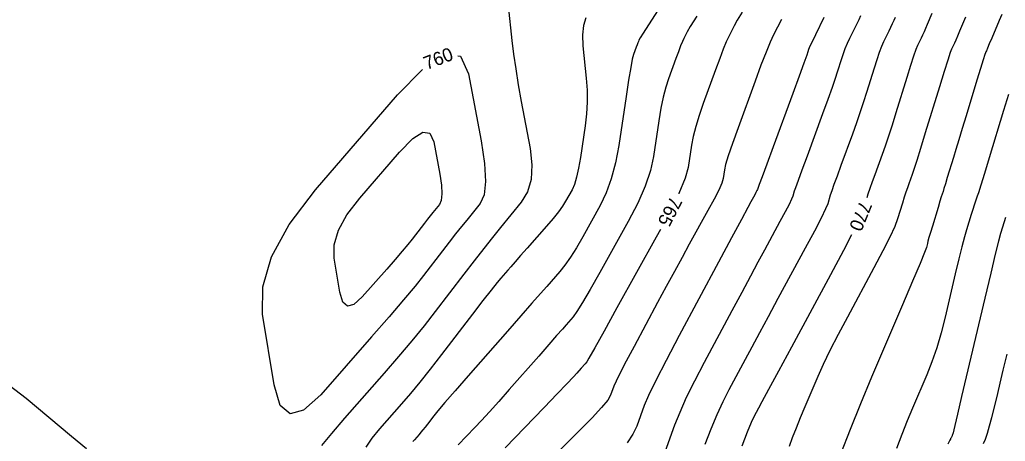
# Model space of a CAD drawing. Extents: x 2082232 to 2083549, y 592624 to 593832.
# Drawn here: x 2083034.5 to 2083086.2, y 593728.6 to 593750.7 of the extents above; entities that cross this region are included whole.
import ezdxf

# ---------------------------------------------------------------- set-up
doc = ezdxf.new("R2010")
doc.units = 0
doc.layers.add('DT_X_Contour_Major', color=7, linetype='Continuous')
doc.layers.add('DT_X_Contour_Minor', color=7, linetype='Continuous')

msp = doc.modelspace()

# ---------------------------------------------------------------- linework, layer by layer
at = {"layer": 'DT_X_Contour_Major'}
for points in [[(2083072.372, 593751.083), (2083072.113, 593750.653), (2083071.954, 593750.366), (2083071.664, 593749.793), (2083071.538, 593749.522), (2083071.38, 593749.142), (2083071.19, 593748.65), (2083070.967, 593748.048), (2083070.33, 593746.294), (2083070.112, 593745.664), (2083069.938, 593745.089), (2083069.807, 593744.569), (2083069.72, 593744.103), (2083069.544, 593742.934), (2083069.39, 593742.377), (2083069.059, 593741.582), (2083069.045, 593741.553)], [(2083082.314, 593751.006), (2083082.07, 593750.432), (2083081.98, 593750.226), (2083081.896, 593750.037), (2083081.818, 593749.866), (2083081.744, 593749.713), (2083081.555, 593749.327), (2083081.466, 593749.114), (2083081.343, 593748.764), (2083081.184, 593748.277), (2083080.99, 593747.654), (2083080.427, 593745.808), (2083080.224, 593745.153), (2083080.037, 593744.571), (2083079.866, 593744.062), (2083079.711, 593743.626), (2083079.319, 593742.562), (2083079.181, 593742.182), (2083079.061, 593741.843), (2083078.96, 593741.542), (2083078.9, 593741.352)], [(2083057.463, 593748.793), (2083057.612, 593748.769), (2083058.029, 593747.851), (2083058.688, 593744.342), (2083058.87, 593743.149), (2083058.925, 593742.204), (2083058.851, 593741.507), (2083058.648, 593741.057), (2083057.937, 593740.186), (2083057.658, 593739.841), (2083057.353, 593739.456), (2083057.022, 593739.033), (2083056.665, 593738.571), (2083055.68, 593737.287), (2083055.233, 593736.724), (2083054.628, 593735.998), (2083053.866, 593735.109), (2083052.948, 593734.058), (2083050.29, 593731.036)], [(2083050.29, 593731.036), (2083049.389, 593730.218), (2083048.681, 593730.03), (2083048.167, 593730.472), (2083047.844, 593731.545), (2083047.242, 593735.246), (2083047.246, 593736.694), (2083047.709, 593738.262), (2083048.632, 593739.951), (2083050.014, 593741.76), (2083054.312, 593746.745), (2083055.619, 593748.079)], [(2083068.086, 593739.685), (2083067.868, 593739.281), (2083065.81, 593735.579), (2083065.132, 593734.361), (2083064.642, 593733.484), (2083064.339, 593732.948), (2083064.223, 593732.753), (2083064.135, 593732.653), (2083063.942, 593732.433), (2083063.703, 593732.161), (2083063.529, 593731.972), (2083063.186, 593731.61), (2083062.675, 593731.076), (2083061.995, 593730.368), (2083059.956, 593728.25)], [(2083078.106, 593739.413), (2083077.678, 593738.589), (2083076.997, 593737.316), (2083074.949, 593733.529), (2083074.265, 593732.265), (2083073.75, 593731.311), (2083073.403, 593730.669), (2083073.225, 593730.338), (2083072.974, 593729.87), (2083072.843, 593729.584), (2083072.638, 593729.076), (2083072.36, 593728.347)], [(2083086.229, 593733.152), (2083086.033, 593732.326), (2083085.87, 593731.64), (2083085.739, 593731.094), (2083085.432, 593729.824), (2083085.318, 593729.381), (2083085.208, 593729.005), (2083085.1, 593728.696), (2083084.996, 593728.454)], [(2083033.968, 593731.527), (2083034.862, 593730.858), (2083037.229, 593728.867), (2083038.01, 593728.211)]]:
    msp.add_lwpolyline(points, dxfattribs=at)
at = {"layer": 'DT_X_Contour_Minor'}
for points in [[(2083068.315, 593751.76), (2083067.612, 593750.661), (2083067.181, 593749.983), (2083067.022, 593749.727), (2083066.96, 593749.605), (2083066.934, 593749.547), (2083066.9, 593749.467), (2083066.86, 593749.362), (2083066.812, 593749.234), (2083066.677, 593748.862), (2083066.614, 593748.619), (2083066.528, 593748.171), (2083066.419, 593747.518), (2083066.286, 593746.66), (2083065.901, 593744.096), (2083065.732, 593743.178), (2083065.513, 593742.347), (2083065.246, 593741.602), (2083064.929, 593740.944), (2083064.017, 593739.305), (2083063.686, 593738.73), (2083063.375, 593738.236), (2083063.085, 593737.822), (2083062.816, 593737.489), (2083062.126, 593736.706), (2083061.804, 593736.34), (2083061.353, 593735.827), (2083060.775, 593735.168), (2083060.068, 593734.364), (2083058.014, 593732.022), (2083057.324, 593731.233), (2083056.795, 593730.623), (2083056.427, 593730.19), (2083056.219, 593729.935), (2083055.88, 593729.493), (2083055.757, 593729.335), (2083055.644, 593729.193), (2083055.539, 593729.066), (2083055.444, 593728.955), (2083055.201, 593728.679), (2083055.118, 593728.576)], [(2083060.116, 593751.409), (2083060.308, 593749.589), (2083060.392, 593748.877), (2083060.502, 593748.106), (2083060.636, 593747.276), (2083060.796, 593746.388), (2083061.255, 593743.94), (2083061.355, 593743.075), (2083061.311, 593742.315), (2083061.123, 593741.662), (2083060.791, 593741.114), (2083059.713, 593739.794), (2083059.289, 593739.27), (2083058.826, 593738.687), (2083058.325, 593738.045), (2083057.784, 593737.344), (2083056.29, 593735.397), (2083055.702, 593734.647), (2083055.06, 593733.859), (2083054.363, 593733.031), (2083053.611, 593732.165), (2083051.533, 593729.802), (2083050.844, 593729.003), (2083050.334, 593728.377)], [(2083064.182, 593750.778), (2083064.048, 593750.381), (2083063.995, 593749.891), (2083064.021, 593749.306), (2083064.199, 593747.621), (2083064.246, 593746.991), (2083064.252, 593746.365), (2083064.219, 593745.741), (2083064.146, 593745.12), (2083063.898, 593743.47), (2083063.801, 593742.899), (2083063.695, 593742.427), (2083063.581, 593742.053), (2083063.459, 593741.776), (2083063.121, 593741.168), (2083062.963, 593740.915), (2083062.742, 593740.612), (2083062.459, 593740.259), (2083062.113, 593739.856), (2083061.107, 593738.716), (2083060.76, 593738.322), (2083060.474, 593737.997), (2083060.248, 593737.741), (2083060.083, 593737.553), (2083059.723, 593737.143), (2083059.529, 593736.909), (2083059.217, 593736.516), (2083058.786, 593735.963), (2083058.237, 593735.25), (2083056.615, 593733.135), (2083056.028, 593732.379), (2083055.484, 593731.698), (2083054.984, 593731.092), (2083054.528, 593730.56), (2083053.367, 593729.241), (2083052.97, 593728.755), (2083052.65, 593728.288)], [(2083069.992, 593750.872), (2083069.647, 593750.318), (2083069.488, 593750.046), (2083069.312, 593749.699), (2083069.236, 593749.535), (2083069.14, 593749.304), (2083069.025, 593749.006), (2083068.89, 593748.641), (2083068.503, 593747.578), (2083068.363, 593747.142), (2083068.233, 593746.63), (2083068.113, 593746.043), (2083068.003, 593745.381), (2083067.722, 593743.515), (2083067.561, 593742.777), (2083067.286, 593741.965), (2083066.899, 593741.076), (2083066.399, 593740.112), (2083064.914, 593737.442), (2083064.409, 593736.546), (2083064.008, 593735.86), (2083063.712, 593735.385), (2083063.52, 593735.121), (2083063.146, 593734.697), (2083062.951, 593734.475), (2083062.646, 593734.129), (2083062.232, 593733.657), (2083061.708, 593733.06), (2083060.165, 593731.302), (2083059.619, 593730.683), (2083059.136, 593730.144), (2083058.716, 593729.687), (2083058.36, 593729.31), (2083057.496, 593728.412)], [(2083074.421, 593750.685), (2083074.015, 593749.886), (2083073.841, 593749.51), (2083073.621, 593748.979), (2083073.355, 593748.294), (2083073.045, 593747.455), (2083072.156, 593745.011), (2083071.861, 593744.187), (2083071.643, 593743.548), (2083071.501, 593743.094), (2083071.436, 593742.824), (2083071.365, 593742.353), (2083071.296, 593742.115), (2083071.142, 593741.757), (2083070.902, 593741.278), (2083070.577, 593740.677), (2083069.597, 593738.914), (2083069.218, 593738.228), (2083068.815, 593737.492), (2083068.388, 593736.705), (2083067.938, 593735.868), (2083066.706, 593733.568), (2083066.293, 593732.791), (2083065.98, 593732.185), (2083065.765, 593731.749), (2083065.65, 593731.484), (2083065.474, 593731.004), (2083065.322, 593730.753), (2083064.998, 593730.361), (2083064.502, 593729.826), (2083063.834, 593729.15), (2083061.824, 593727.158)], [(2083076.655, 593750.789), (2083076.213, 593749.89), (2083076.066, 593749.589), (2083075.957, 593749.36), (2083075.886, 593749.203), (2083075.853, 593749.119), (2083075.813, 593748.99), (2083075.752, 593748.817), (2083075.599, 593748.396), (2083075.353, 593747.726), (2083075.016, 593746.808), (2083073.991, 593744.027), (2083073.654, 593743.111), (2083073.412, 593742.45), (2083073.263, 593742.045), (2083073.209, 593741.894), (2083073.19, 593741.831), (2083073.174, 593741.793), (2083073.142, 593741.727), (2083073.092, 593741.631), (2083073.026, 593741.507), (2083072.826, 593741.139), (2083072.664, 593740.838), (2083072.328, 593740.211), (2083071.818, 593739.259), (2083071.134, 593737.982), (2083069.076, 593734.142), (2083068.383, 593732.833), (2083067.845, 593731.782), (2083067.464, 593730.992), (2083067.239, 593730.462), (2083066.847, 593729.395), (2083066.647, 593728.973), (2083066.34, 593728.51)], [(2083078.57, 593750.883), (2083078.473, 593750.68), (2083078.351, 593750.43), (2083077.994, 593749.702), (2083077.866, 593749.431), (2083077.753, 593749.161), (2083077.652, 593748.895), (2083077.565, 593748.631), (2083077.351, 593747.93), (2083077.243, 593747.596), (2083077.078, 593747.121), (2083076.858, 593746.505), (2083076.581, 593745.747), (2083075.767, 593743.538), (2083075.497, 593742.802), (2083075.295, 593742.248), (2083075.162, 593741.877), (2083075.098, 593741.69), (2083075.02, 593741.433), (2083074.956, 593741.279), (2083074.823, 593741.007), (2083074.621, 593740.617), (2083074.35, 593740.11), (2083073.534, 593738.602), (2083073.198, 593737.98), (2083072.802, 593737.245), (2083072.346, 593736.396), (2083071.831, 593735.434), (2083070.375, 593732.718), (2083069.87, 593731.75), (2083069.443, 593730.88), (2083069.096, 593730.111), (2083068.828, 593729.44), (2083068.221, 593727.785)], [(2083080.381, 593750.79), (2083080.312, 593750.632), (2083080.233, 593750.46), (2083080.145, 593750.273), (2083080.048, 593750.072), (2083079.774, 593749.515), (2083079.666, 593749.272), (2083079.548, 593748.963), (2083079.418, 593748.586), (2083079.278, 593748.142), (2083078.889, 593746.869), (2083078.733, 593746.375), (2083078.557, 593745.846), (2083078.362, 593745.283), (2083078.146, 593744.687), (2083077.543, 593743.05), (2083077.339, 593742.492), (2083077.178, 593742.045), (2083077.061, 593741.71), (2083076.988, 593741.485), (2083076.85, 593741.036), (2083076.738, 593740.764), (2083076.505, 593740.287), (2083076.15, 593739.603), (2083075.673, 593738.713), (2083074.242, 593736.066), (2083073.732, 593735.122), (2083073.276, 593734.278), (2083072.875, 593733.532), (2083072.528, 593732.886), (2083071.675, 593731.294), (2083071.356, 593730.667), (2083071.041, 593729.978), (2083070.728, 593729.229), (2083070.418, 593728.418)], [(2083084.077, 593750.821), (2083083.758, 593750.075), (2083083.649, 593749.82), (2083083.56, 593749.614), (2083083.49, 593749.459), (2083083.441, 593749.354), (2083083.335, 593749.139), (2083083.266, 593748.955), (2083083.138, 593748.565), (2083082.95, 593747.969), (2083082.703, 593747.165), (2083081.965, 593744.748), (2083081.714, 593743.932), (2083081.516, 593743.296), (2083081.37, 593742.841), (2083081.276, 593742.566), (2083081.094, 593742.074), (2083081.023, 593741.873), (2083080.944, 593741.64), (2083080.859, 593741.375), (2083080.767, 593741.077), (2083080.511, 593740.241), (2083080.362, 593739.845), (2083080.106, 593739.287), (2083079.743, 593738.565), (2083079.274, 593737.681), (2083077.88, 593735.104), (2083077.391, 593734.184), (2083076.97, 593733.358), (2083076.615, 593732.625), (2083076.328, 593731.985), (2083075.652, 593730.404), (2083075.41, 593729.829), (2083075.192, 593729.289), (2083074.996, 593728.783), (2083074.823, 593728.313)], [(2083085.974, 593750.95), (2083085.84, 593750.637), (2083085.447, 593749.717), (2083085.318, 593749.413), (2083085.223, 593749.192), (2083085.162, 593749.052), (2083085.137, 593748.995), (2083085.116, 593748.951), (2083085.082, 593748.849), (2083084.996, 593748.576), (2083084.859, 593748.13), (2083084.671, 593747.513), (2083084.098, 593745.638), (2083083.896, 593744.975), (2083083.717, 593744.39), (2083083.563, 593743.884), (2083083.433, 593743.456), (2083083.118, 593742.422), (2083083.015, 593742.081), (2083082.94, 593741.835), (2083082.893, 593741.683), (2083082.875, 593741.627), (2083082.865, 593741.601), (2083082.848, 593741.547), (2083082.804, 593741.403), (2083082.732, 593741.169), (2083082.634, 593740.845), (2083082.334, 593739.86), (2083082.233, 593739.527), (2083082.156, 593739.266), (2083082.102, 593739.076), (2083082.071, 593738.958), (2083082.019, 593738.738), (2083081.926, 593738.489), (2083081.687, 593737.905), (2083081.301, 593736.988), (2083080.768, 593735.737), (2083079.151, 593731.955), (2083078.566, 593730.56), (2083078.023, 593729.213), (2083077.522, 593727.913)], [(2083086.329, 593746.765), (2083086.068, 593745.93), (2083085.313, 593743.448), (2083085.062, 593742.624), (2083084.874, 593742.013), (2083084.749, 593741.616), (2083084.688, 593741.433), (2083084.609, 593741.228), (2083084.571, 593741.123), (2083084.518, 593740.962), (2083084.45, 593740.745), (2083084.366, 593740.471), (2083084.121, 593739.667), (2083084.016, 593739.297), (2083083.883, 593738.79), (2083083.724, 593738.145), (2083083.537, 593737.363), (2083083.003, 593735.095), (2083082.793, 593734.269), (2083082.562, 593733.491), (2083082.312, 593732.762), (2083082.041, 593732.081), (2083081.293, 593730.331), (2083081.013, 593729.66), (2083080.734, 593728.957), (2083080.455, 593728.225)], [(2083052.465, 593736.155), (2083052.029, 593735.759), (2083051.687, 593735.669), (2083051.438, 593735.882), (2083051.282, 593736.401), (2083050.991, 593738.19), (2083050.993, 593738.89), (2083051.217, 593739.648), (2083051.663, 593740.465), (2083052.331, 593741.339), (2083054.409, 593743.749), (2083055.106, 593744.461), (2083055.638, 593744.787), (2083056.004, 593744.728), (2083056.206, 593744.284), (2083056.525, 593742.588), (2083056.613, 593742.011), (2083056.639, 593741.554), (2083056.603, 593741.217), (2083056.505, 593741), (2083056.162, 593740.579), (2083056.027, 593740.412), (2083055.879, 593740.226), (2083055.719, 593740.021), (2083055.547, 593739.798), (2083055.071, 593739.177), (2083054.854, 593738.905), (2083054.562, 593738.554), (2083054.194, 593738.124), (2083053.75, 593737.616), (2083052.465, 593736.155)], [(2083086.168, 593740.321), (2083086.098, 593740.098), (2083085.908, 593739.474), (2083085.803, 593739.087), (2083085.63, 593738.396), (2083085.39, 593737.399), (2083085.081, 593736.098), (2083083.866, 593730.941), (2083083.647, 593730.01), (2083083.51, 593729.428), (2083083.455, 593729.196), (2083083.417, 593729.041), (2083083.403, 593728.987), (2083083.39, 593728.941), (2083083.377, 593728.904), (2083083.364, 593728.874), (2083083.331, 593728.807), (2083083.318, 593728.782), (2083083.306, 593728.757), (2083083.292, 593728.732), (2083083.279, 593728.708), (2083083.244, 593728.645), (2083083.142, 593728.452)]]:
    msp.add_lwpolyline(points, dxfattribs=at)

# ---------------------------------------------------------------- texts
at = {"layer": 'DT_X_Contour_Major'}
for s, rotation, p in [('760', 21.1645, (2083055.84, 593748.04)), ('765', 242.8338, (2083068.634, 593741.479)), ('770', 247.7502, (2083078.55, 593741.245))]:
    msp.add_text(s, height=0.7, rotation=rotation, dxfattribs=at).set_placement(p)

doc.saveas('drawing.dxf')
